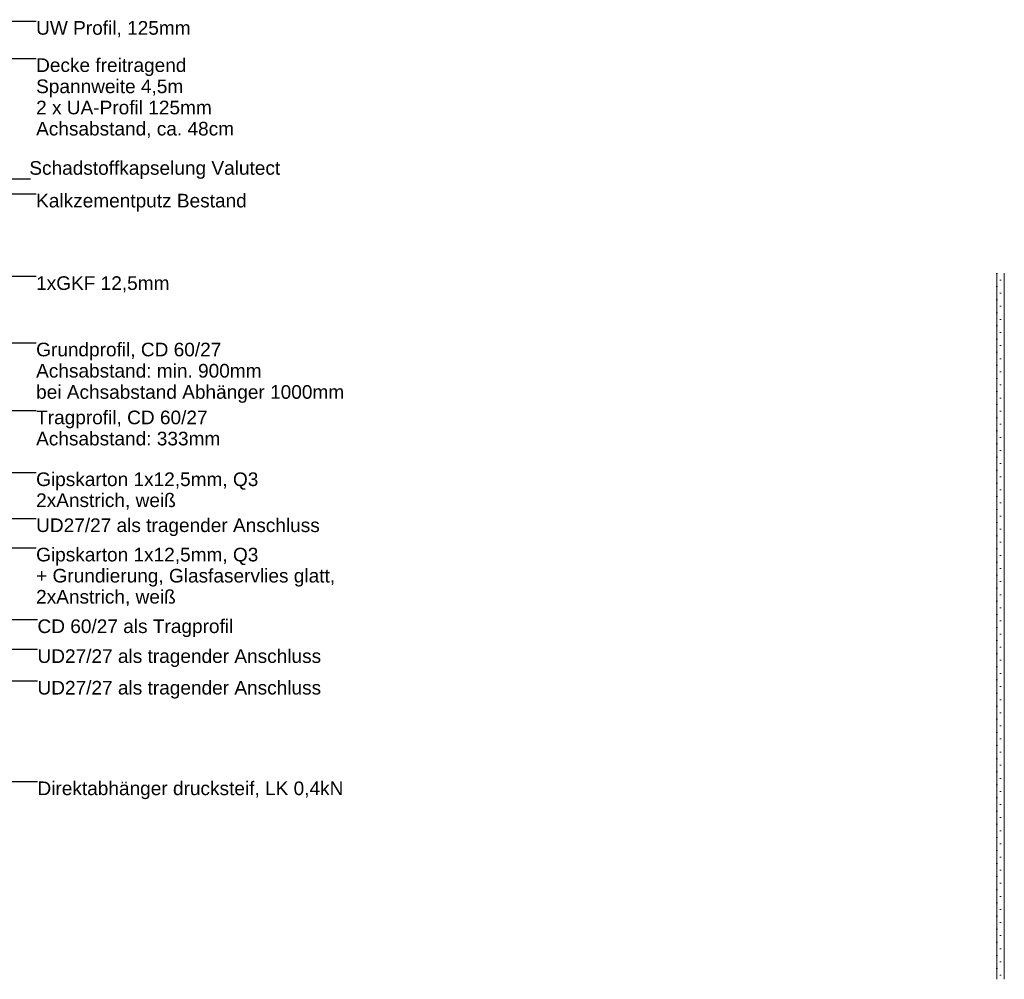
# Model space of a CAD drawing. Header units: metres. Extents: x -4 to 99, y -11 to 17.
# Tile 726 of 747: x 84.13 to 85.43, y -10.98 to -9.71. Entities that reach past the tile are written whole.
import ezdxf

# ---------------------------------------------------------------- set-up
doc = ezdxf.new("R2010")
doc.units = ezdxf.units.M
doc.header["$MEASUREMENT"] = 0
doc.layers.add('152 - Bemaßung_ Beschriftung.Ausbau', color=7, linetype='Continuous')
doc.layers.add('604 - Struktur.Wand Aussen', color=7, linetype='Continuous')
doc.styles.add('ERSTELLTER_STIL_2', font='txt')
doc.dimstyles.new('ERSTELLTER_STIL__5', dxfattribs={"dimtxt": 0.18, "dimasz": 0.00912, "dimexe": 0.18, "dimexo": 0.0625, "dimgap": 0, "dimtad": 0, "dimtih": 1, "dimtoh": 1, "dimdec": 4, "dimzin": 0, "dimdsep": 46, "dimcen": 0.09, "dimadec": 0, "dimazin": 0, "dimtfac": 1, "dimtdec": 4, "dimtmove": 0, "dimatfit": 3, "dimldrblk": 'ARROWHEAD_11', "dimfxl": 1, "dimtolj": 1, "dimtzin": 0, "dimarcsym": 0})
pattern_1 = [(0, (85.5796, -20.098643), (0, 0.017320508), [0, -0.01]), (0, (85.5846, -20.089982), (0, 0.017320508), [0, -0.01])]

# ---------------------------------------------------------------- blocks, each defined once
blk = doc.blocks.new('ARROWHEAD_11')
at = {"color": 0, "linetype": 'Continuous', "lineweight": 0}
blk.add_line((0, 0), (-1, 0), dxfattribs=at)
at = {"color": 0, "linetype": 'Continuous', "lineweight": 0, "const_width": 0.25, "flags": 128}
blk.add_lwpolyline([(-0.125, 0, 1), (0.125, 0, 1)], format="xyb", close=True, dxfattribs=at)

msp = doc.modelspace()

# ---------------------------------------------------------------- hatches: boundary and pattern name
at = {"layer": '604 - Struktur.Wand Aussen', "linetype": 'Continuous', "lineweight": 5}
h = msp.add_hatch(dxfattribs=at)
h.set_pattern_fill('Verputz_0003', style=0, pattern_type=2)
h.set_pattern_definition(pattern_1)
h.paths.add_polyline_path([(85.4246, -10.0436), (85.4246, -10.1536), (85.4346, -10.1536), (85.4346, -10.0436)])
h = msp.add_hatch(dxfattribs=at)
h.set_pattern_fill('Verputz_0003', style=0, pattern_type=2)
h.set_pattern_definition(pattern_1)
h.paths.add_polyline_path([(85.4246, -10.1536), (85.4246, -10.9764), (85.4346, -10.9764), (85.4346, -10.1536)])

# ---------------------------------------------------------------- linework, layer by layer
at = {"layer": '604 - Struktur.Wand Aussen', "color": 7, "linetype": 'Continuous', "lineweight": 5}
for p, q in [((85.4246, -10.0436), (85.4246, -10.1536)), ((85.4346, -10.0436), (85.4346, -10.1536)), ((85.4246, -10.1536), (85.4246, -10.9764)), ((85.4346, -10.1536), (85.4346, -10.9764))]:
    msp.add_line(p, q, dxfattribs=at)

# ---------------------------------------------------------------- texts
at = {"layer": '152 - Bemaßung_ Beschriftung.Ausbau', "color": 7, "linetype": 'Continuous', "lineweight": 9, "char_height": 0.018, "style": 'ERSTELLTER_STIL_2'}
for s, insert, attachment_point in [('\\A1;{\\pql;\\fArial|b0|i0|c0|p38;UW\\fArial|b0|i0|c0|p38; Profil, \\fArial|b0|i0|c0|p38;125mm}', (84.1562, -9.7107), 1), ('\\A1;{\\pqr;\\fArial|b0|i0|c0|p38;Schadstoffkapselung\\fArial|b0|i0|c0|p38; \\fArial|b0|i0|c0|p38;Valutect}', (84.4785, -9.9191), 9), ('\\A1;{\\pql;\\fArial|b0|i0|c0|p38;Kalkzementputz\\fArial|b0|i0|c0|p38; Bestand}', (84.1562, -9.9388), 1), ('\\A1;{\\pql;\\fArial|b0|i0|c0|p38;1xGKF 12,5mm}', (84.1562, -10.0478), 1), ('\\A1;{\\pql;\\fArial|b0|i0|c0|p38;UD27/27 als tragender Anschluss}', (84.1562, -10.3676), 1), ('\\A1;{\\pql;\\fArial|b0|i0|c0|p38;CD 60/27 \\fArial|b0|i0|c0|p38;als Tragprofil}', (84.158, -10.501), 1), ('\\A1;{\\pql;\\fArial|b0|i0|c0|p38;UD27/27 als tragender Anschluss}', (84.158, -10.5405), 1), ('\\A1;{\\pql;\\fArial|b0|i0|c0|p38;UD27/27 als tragender Anschluss}', (84.158, -10.5822), 1), ('\\A1;{\\pql;\\fArial|b0|i0|c0|p38;Direkta\\fArial|b0|i0|c0|p38;bhänger\\fArial|b0|i0|c0|p38; drucksteif, LK 0,4kN\\fArial|b0|i0|c0|p38; }', (84.158, -10.7151), 1)]:
    msp.add_mtext(s, dxfattribs=dict(at, insert=insert, attachment_point=attachment_point))
at = {"layer": '152 - Bemaßung_ Beschriftung.Ausbau', "color": 7, "linetype": 'Continuous', "lineweight": 9, "char_height": 0.018, "attachment_point": 1, "style": 'ERSTELLTER_STIL_2'}
for s, insert, line_spacing_factor in [('\\A1;{\\pql;\\fArial|b0|i0|c0|p38;Decke freitragend\\P\\pql;\\fArial|b0|i0|c0|p38;Spannweite 4,5m\\P\\pql;\\fArial|b0|i0|c0|p38;2 x UA-Profil 125mm\\P\\pql;\\fArial|b0|i0|c0|p38;Achsabstand, ca. 48cm}', (84.1562, -9.7599), 0.932056), ('\\A1;{\\pql;\\fArial|b0|i0|c0|p38;Grundprofil, CD 60/27\\P\\pql;\\fArial|b0|i0|c0|p38;Achsabstand: min. 900mm\\P\\pql;\\fArial|b0|i0|c0|p38;bei Achsabstand Abhänger 1000mm}', (84.1562, -10.1355), 0.934447), ('\\A1;{\\pql;\\fArial|b0|i0|c0|p38;Tragprofil, CD 60/27\\P\\pql;\\fArial|b0|i0|c0|p38;Achsabstand: 333mm}', (84.1562, -10.2252), 0.931204), ('\\A1;{\\pql;\\fArial|b0|i0|c0|p38;Gipskarton 1x12,5mm, Q3\\P\\pql;\\fArial|b0|i0|c0|p38;2xAnstrich, weiß}', (84.1562, -10.3069), 0.922411), ('\\A1;{\\pql;\\fArial|b0|i0|c0|p38;Gipskarton 1x12,5mm, Q3\\P\\pql;\\fArial|b0|i0|c0|p38;+ Grundierung,\\fArial|b0|i0|c0|p38; Glasfaser\\fArial|b0|i0|c0|p38;vlies glatt, \\P\\pql;\\fArial|b0|i0|c0|p38;2xAnstrich, weiß}', (84.1562, -10.4064), 0.927842)]:
    msp.add_mtext(s, dxfattribs=dict(at, insert=insert, line_spacing_factor=line_spacing_factor))

# ---------------------------------------------------------------- leaders
at = {"layer": '152 - Bemaßung_ Beschriftung.Ausbau', "color": 7, "linetype": 'Continuous', "lineweight": 9, "annotation_type": 0, "has_hookline": 1, "hookline_direction": 0}
for points, text_width in [([(83.7376, -10.0937), (83.8611, -9.7107), (84.1562, -9.7107)], 0.2003), ([(83.8211, -10.0139), (83.9485, -9.7599), (84.1562, -9.7599)], 0.2595), ([(83.985, -9.973), (84.0666, -9.9191), (84.1488, -9.9191)], 0.3297), ([(84.037, -9.9642), (84.0666, -9.9388), (84.1562, -9.9388)], 0.2742), ([(83.8725, -10.1047), (83.9334, -10.0478), (84.1562, -10.0478)], 0.1716), ([(83.8677, -10.1971), (83.9334, -10.1355), (84.1562, -10.1355)], 0.4031), ([(83.9509, -10.2317), (83.9615, -10.2252), (84.1562, -10.2252)], 0.2414), ([(83.935, -10.2526), (83.9851, -10.3069), (84.1562, -10.3069)], 0.2908), ([(83.7565, -10.3017), (83.8183, -10.3676), (84.1562, -10.3676)], 0.3713), ([(83.7738, -10.4339), (83.8054, -10.4064), (84.1562, -10.4064)], 0.3912), ([(83.7527, -10.5556), (83.8113, -10.501), (84.158, -10.501)], 0.2553), ([(83.7491, -10.6142), (83.926, -10.5405), (84.158, -10.5405)], 0.3713), ([(83.765, -10.6516), (83.931, -10.5822), (84.158, -10.5822)], 0.3713), ([(83.6197, -10.6533), (83.6532, -10.7151), (84.158, -10.7151)], 0.4089)]:
    msp.add_leader(points, dimstyle='ERSTELLTER_STIL__5', dxfattribs=dict(at, text_width=text_width))

doc.saveas('drawing.dxf')
